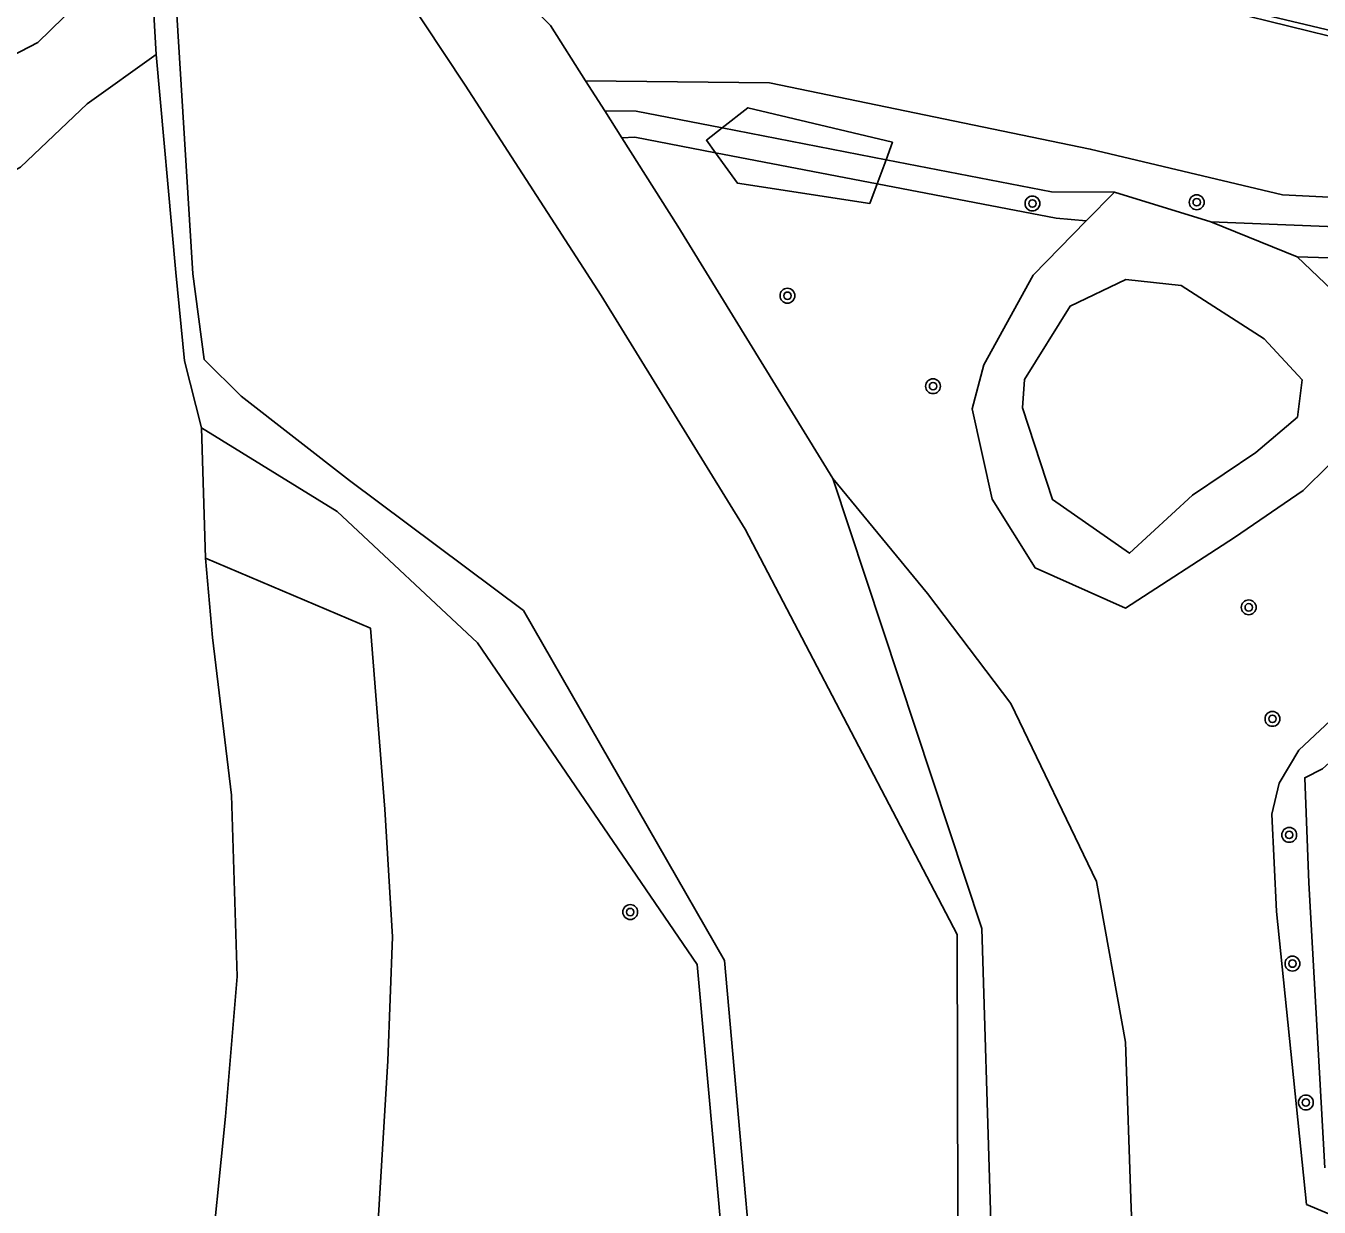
# Model space of a CAD drawing. Extents: x 125000 to 129004, y 397500 to 399008.
# Drawn here: x 127223.8 to 127293.4, y 398365.8 to 398429.5 of the extents above; entities that cross this region are included whole.
import ezdxf

# ---------------------------------------------------------------- set-up
doc = ezdxf.new("R2010")
doc.units = 0
for name, color, linetype in [('gg-knt-BGT kruinlijn', 7, 'Continuous'), ('gg-knt-bovenkant onderkant talud', 7, 'Continuous'), ('gg-knt-onverhard', 7, 'Continuous'), ('gg-kntw-bovenkant insteek waterloop', 7, 'Continuous'), ('gt-grn-groengrens', 7, 'Continuous'), ('gt-symb-boom', 7, 'Continuous'), ('gx-grn-maaiveld', 7, 'Continuous')]:
    doc.layers.add(name, color=color, linetype=linetype)

# ---------------------------------------------------------------- blocks, each defined once
blk = doc.blocks.new('gt0-BOOM')
at = {"layer": 'gt-symb-boom'}
for radius in [0.4, 0.2]:
    blk.add_circle((0, 0), radius, dxfattribs=at)

msp = doc.modelspace()

# ---------------------------------------------------------------- linework, layer by layer
at = {"layer": 'gg-knt-BGT kruinlijn'}
msp.add_lwpolyline([(127230.449, 398434.543), (127228.386, 398433.349), (127226.525, 398430.58), (127224.454, 398428.556), (127219.347, 398425.913), (127214.003, 398424.827), (127209.013, 398419.584), (127203.966, 398419.564), (127198.001, 398419.839), (127193.068, 398419.887), (127187.174, 398419.481)], dxfattribs=at)
at = {"layer": 'gg-knt-bovenkant onderkant talud'}
for p, q in [((127270.116, 398422.244), (127261.295, 398423.96)), ((127269.642, 398420.954), (127260.938, 398422.622))]:
    msp.add_line(p, q, dxfattribs=at)
for points in [[(127259.784, 398437.367), (127301.957, 398427.318), (127410.392, 398400.734)], [(127233.477, 398400.788), (127233.849, 398396.525), (127234.866, 398388.025)], [(127232.609, 398280.56), (127234.887, 398298.738), (127235.106, 398303.999), (127240.383, 398347.591), (127242.758, 398364.805), (127243.29, 398373.73), (127243.546, 398380.396), (127243.126, 398387.283), (127242.356, 398397.019)], [(127234.866, 398388.025), (127235.17, 398378.259), (127234.553, 398370.721), (127233.642, 398361.643), (127230.879, 398337.281), (127229.719, 398327.493)]]:
    msp.add_lwpolyline(points, dxfattribs=at)
at = {"layer": 'gg-knt-onverhard'}
msp.add_line((127410.383, 398400.061), (127259.784, 398437.367), dxfattribs=at)
at = {"layer": 'gg-kntw-bovenkant insteek waterloop'}
msp.add_line((127242.356, 398397.019), (127233.477, 398400.788), dxfattribs=at)
at = {"layer": 'gt-grn-groengrens'}
for p, q in [((127269.642, 398420.954), (127270.116, 398422.244)), ((127269.251, 398419.89), (127269.642, 398420.954))]:
    msp.add_line(p, q, dxfattribs=at)
for points in [[(127270.116, 398422.244), (127270.463, 398423.188), (127262.677, 398425.042), (127261.295, 398423.96)], [(127261.295, 398423.96), (127260.449, 398423.298), (127260.938, 398422.622)], [(127260.938, 398422.622), (127262.117, 398420.992), (127269.251, 398419.89)]]:
    msp.add_lwpolyline(points, dxfattribs=at)
at = {"layer": 'gx-grn-maaiveld'}
for p, q in [((127230.817, 398427.919), (127230.449, 398434.543)), ((127254.967, 398424.874), (127253.939, 398426.493)), ((127255.883, 398423.43), (127254.967, 398424.874)), ((127280.9, 398418.949), (127282.423, 398420.499)), ((127287.597, 398418.909), (127282.423, 398420.499)), ((127292.251, 398417.012), (127287.597, 398418.909)), ((127233.25, 398407.804), (127233.477, 398400.788))]:
    msp.add_line(p, q, dxfattribs=at)
for points in [[(127253.939, 398426.493), (127252.044, 398429.479), (127242.066, 398439.555), (127238.917, 398445.267), (127235.952, 398454.2), (127235.324, 398454.648), (127235.02, 398454.624)], [(127235.134, 398452.28), (127236.873, 398445.123), (127239.763, 398437.887), (127247.448, 398426.263), (127254.782, 398414.931), (127262.533, 398402.361), (127273.949, 398380.53), (127274.016, 398350.462)], [(127224.088, 398161.374), (127223.905, 398163.595), (127223.697, 398167.254), (127224.037, 398184.349), (127223.806, 398190.711), (127223.63, 398202.687), (127223.022, 398248.13), (127224.192, 398253.838), (127227.541, 398257.417), (127236.152, 398271.226), (127254.496, 398286.028), (127264.779, 398292.24), (127270.46, 398300.332), (127266.91, 398329.481), (127263.771, 398352.698), (127261.42, 398379.131), (127250.596, 398397.969), (127241.224, 398404.983), (127235.402, 398409.521), (127233.398, 398411.492), (127232.783, 398416.106), (127230.644, 398451.008), (127231.09, 398451.924)], [(127230.817, 398427.919), (127227.103, 398425.26), (127223.521, 398421.842), (127218.779, 398419.245), (127213.205, 398417.152), (127206.63, 398416.364), (127199.549, 398415.779), (127194.714, 398417.549), (127188.755, 398417.968)], [(127230.817, 398427.919), (127231.869, 398416.171), (127232.337, 398411.416), (127233.25, 398407.804)], [(127410.458, 398395.153), (127408.707, 398396.19), (127405.51, 398397.364), (127392.409, 398400.665), (127311.938, 398420.216), (127309.498, 398419.892), (127301.149, 398419.881), (127291.471, 398420.365), (127281.109, 398422.819), (127263.848, 398426.381), (127253.939, 398426.493)], [(127261.295, 398423.96), (127256.654, 398424.863), (127254.967, 398424.874)], [(127260.938, 398422.622), (127256.59, 398423.455), (127255.883, 398423.43)], [(127255.883, 398423.43), (127258.908, 398418.664), (127267.255, 398405.075)], [(127270.116, 398422.244), (127279.03, 398420.51), (127282.423, 398420.499)], [(127280.9, 398418.949), (127279.277, 398419.108), (127269.642, 398420.954)], [(127292.251, 398417.012), (127296.722, 398412.772), (127296.52, 398409.594), (127295.343, 398407.172), (127292.577, 398404.429), (127288.876, 398401.901), (127283.017, 398398.103), (127278.144, 398400.275), (127275.834, 398403.978), (127274.761, 398408.837), (127275.39, 398411.195), (127278.031, 398416.029), (127280.9, 398418.949)], [(127293.75, 398367.961), (127292.889, 398383.317), (127292.658, 398388.964), (127293.625, 398389.454), (127298.737, 398394.051), (127301.169, 398397.564), (127303.488, 398402.385), (127303.826, 398406.265), (127303.24, 398411.85), (127300.764, 398417.055), (127297.023, 398418.531), (127287.597, 398418.909)], [(127304.882, 398310.288), (127305.765, 398314.358), (127305.931, 398331.04), (127304.592, 398351.359), (127304.164, 398362.982), (127301.555, 398364.317), (127296.831, 398364.285), (127292.758, 398365.993), (127291.139, 398381.757), (127290.882, 398387), (127291.292, 398388.677), (127292.337, 398390.455), (127297.189, 398394.987), (127299.646, 398398.378), (127301.461, 398403.082), (127301.371, 398406.534), (127301.108, 398411.197), (127299.365, 398415.268), (127296.846, 398416.875), (127292.251, 398417.012)], [(127290.033, 398406.482), (127286.612, 398404.186), (127283.218, 398401.056), (127279.083, 398403.949), (127277.458, 398408.888), (127277.564, 398410.418), (127280.026, 398414.358), (127283.022, 398415.797), (127286.004, 398415.471), (127290.479, 398412.602), (127292.524, 398410.394), (127292.268, 398408.389), (127290.033, 398406.482)], [(127222.244, 398254.061), (127226.995, 398257.827), (127236.022, 398271.34), (127254.42, 398286.277), (127264.652, 398292.366), (127270.096, 398300.545), (127265.594, 398329.479), (127262.31, 398352.754), (127259.95, 398378.918), (127248.122, 398396.226), (127240.566, 398403.308), (127233.25, 398407.804)], [(127267.255, 398405.075), (127275.279, 398380.847), (127276.17, 398351.626), (127279.304, 398329.884), (127285.421, 398298.952)], [(127267.255, 398405.075), (127272.347, 398398.889), (127276.841, 398392.973), (127281.443, 398383.382), (127283.018, 398374.726), (127283.318, 398365.794), (127283.652, 398358.927), (127285.817, 398347.283), (127288.238, 398337.314), (127290.53, 398329.965), (127292.006, 398320.831), (127290.521, 398312.921), (127286.629, 398303.506)]]:
    msp.add_lwpolyline(points, dxfattribs=at)

# ---------------------------------------------------------------- block references
at = {"layer": 'gt-symb-boom'}
for p in [(127277.999, 398419.89), (127286.845, 398419.958), (127264.808, 398414.924), (127272.648, 398410.052), (127289.645, 398398.142), (127290.922, 398392.139), (127291.825, 398385.891), (127256.343, 398381.735), (127292, 398378.961), (127292.722, 398371.481)]:
    msp.add_blockref('gt0-BOOM', p, dxfattribs=at)

doc.saveas('drawing.dxf')
